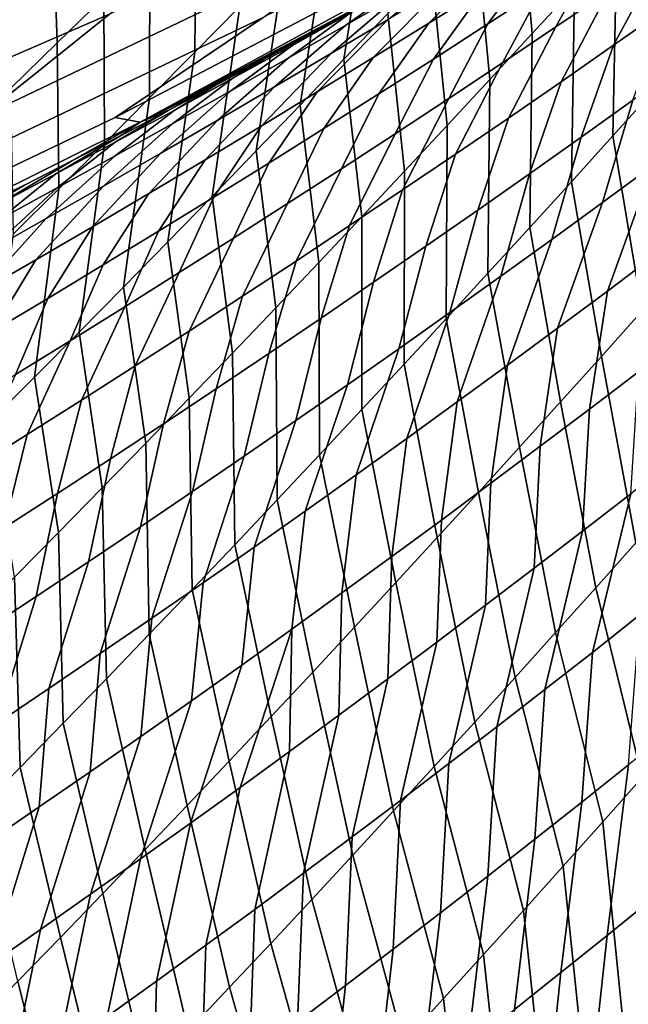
# Model space of a CAD drawing. Header units: metres. Extents: x -240 to 45, y -77 to 27.
# Tile 1010 of 1056: x 32.23 to 33.27, y -21.04 to -19.37. Entities that reach past the tile are written whole.
import ezdxf

# ---------------------------------------------------------------- set-up
doc = ezdxf.new("R2010")
doc.units = ezdxf.units.M
doc.layers.add('solid_102011X2', color=7, linetype='CONTINUOUS')

msp = doc.modelspace()

# ---------------------------------------------------------------- linework, layer by layer
at = {"layer": 'solid_102011X2'}
for points in [[(32.384735, -18.960226, 160.886093), (31.684494, -19.233673, 160.921524), (31.525553, -19.412945, 156.593307), (32.232521, -19.136953, 156.554657)], [(32.766026, -19.009398, 152.181229), (32.062977, -19.314329, 152.222656), (31.875511, -19.492037, 147.890274), (32.585293, -19.184305, 147.845367)], [(33.35231, -18.995367, 134.727737), (32.64753, -19.364855, 134.781876), (32.395672, -19.534973, 130.4422), (33.106869, -19.162237, 130.384277)], [(33.090706, -19.022245, 143.461517), (32.386066, -19.35923, 143.509232), (32.167728, -19.533867, 139.173065), (32.878998, -19.193846, 139.121689)], [(32.859241, -19.357885, 83.590813), (32.784832, -19.436085, 83.546844), (32.836243, -19.111109, 83.17057), (32.91209, -19.032234, 83.213219)], [(33.177273, -19.313818, 84.184448), (33.105198, -19.392326, 84.137596), (33.081333, -19.121914, 83.724564), (33.154995, -19.042814, 83.769798)], [(32.607586, -19.346291, 83.044388), (32.530987, -19.424198, 83.002884), (32.533386, -19.174107, 82.592056), (32.611752, -19.095621, 82.632126)], [(32.784832, -19.436085, 83.546844), (32.710228, -19.514048, 83.503166), (32.760212, -19.189743, 83.128227), (32.836243, -19.111109, 83.17057)], [(32.376083, -19.33029, 82.512665), (32.297138, -19.407976, 82.47332), (32.289684, -19.190802, 82.051506), (32.370384, -19.112789, 82.089355)], [(33.105198, -19.392326, 84.137596), (33.032932, -19.470629, 84.091087), (33.007492, -19.200794, 83.679665), (33.081333, -19.121914, 83.724564)], [(32.395672, -19.534973, 130.4422), (32.438244, -19.542774, 126.075607), (33.139374, -19.161043, 126.015236), (33.106869, -19.162237, 130.384277)], [(33.139374, -19.161043, 126.015236), (32.438244, -19.542774, 126.075607), (32.891262, -19.303261, 124.302567), (32.972046, -19.257929, 124.233093)], [(33.313042, -19.487822, 84.660172), (33.242531, -19.566166, 84.611046), (33.249168, -19.235109, 84.231644), (33.320885, -19.15621, 84.279205)], [(32.530987, -19.424198, 83.002884), (32.454193, -19.501858, 82.961632), (32.45483, -19.252331, 82.552238), (32.533386, -19.174107, 82.592056)], [(32.585293, -19.184305, 147.845367), (31.875511, -19.492037, 147.890274), (31.669538, -19.669765, 143.557739), (32.386066, -19.35923, 143.509232)], [(32.878998, -19.193846, 139.121689), (32.167728, -19.533867, 139.173065), (31.92967, -19.707907, 134.837006), (32.64753, -19.364855, 134.781876)], [(32.297138, -19.407976, 82.47332), (32.217991, -19.485382, 82.434196), (32.20879, -19.268526, 82.013863), (32.289684, -19.190802, 82.051506)], [(32.710228, -19.514048, 83.503166), (32.635422, -19.591774, 83.45977), (32.683994, -19.268137, 83.086166), (32.760212, -19.189743, 83.128227)], [(33.051804, -19.251978, 123.245583), (32.929466, -19.374405, 122.879135), (33.024094, -19.315191, 122.833412), (33.147461, -19.193207, 123.200577)], [(33.118481, -19.255568, 122.787498), (33.029766, -19.375814, 122.4086), (33.122307, -19.315598, 122.361908), (33.212627, -19.195538, 122.741402)], [(33.214596, -19.25499, 122.315033), (33.145184, -19.381119, 121.930222), (33.235714, -19.319851, 121.882416), (33.306637, -19.193989, 122.267975)], [(33.032932, -19.470629, 84.091087), (32.96048, -19.548719, 84.044899), (32.93346, -19.279453, 83.635078), (33.007492, -19.200794, 83.679665)], [(33.325985, -19.258205, 121.834419), (33.243649, -19.41205, 121.461182), (33.332764, -19.349522, 121.411926), (33.415997, -19.196184, 121.78624)], [(32.895149, -19.301962, 124.171112), (32.787949, -19.378094, 123.792046), (32.885521, -19.32151, 123.748428), (32.994446, -19.245644, 124.127838)], [(33.242531, -19.566166, 84.611046), (33.171837, -19.644325, 84.562279), (33.177273, -19.313818, 84.184448), (33.249168, -19.235109, 84.231644)], [(32.454193, -19.501858, 82.961632), (32.377197, -19.57926, 82.920624), (32.376083, -19.33029, 82.512665), (32.45483, -19.252331, 82.552238)], [(32.955914, -19.310335, 123.290405), (32.834602, -19.433207, 122.924667), (32.929466, -19.374405, 122.879135), (33.051804, -19.251978, 123.245583)], [(33.024094, -19.315191, 122.833412), (32.936985, -19.435631, 122.455093), (33.029766, -19.375814, 122.4086), (33.118481, -19.255568, 122.787498)], [(33.122307, -19.315598, 122.361908), (33.054394, -19.442001, 121.977837), (33.145184, -19.381119, 121.930222), (33.214596, -19.25499, 122.315033)], [(33.235714, -19.319851, 121.882416), (33.154266, -19.474205, 121.510239), (33.243649, -19.41205, 121.461182), (33.325985, -19.258205, 121.834419)], [(32.635422, -19.591774, 83.45977), (32.560417, -19.669262, 83.416649), (32.607586, -19.346291, 83.044388), (32.683994, -19.268137, 83.086166)], [(32.885521, -19.32151, 123.748428), (32.763454, -19.4258, 123.379509), (32.859798, -19.368277, 123.335052), (32.982876, -19.264507, 123.704628)], [(32.96048, -19.548719, 84.044899), (32.887829, -19.626589, 83.999023), (32.859241, -19.357885, 83.590813), (32.93346, -19.279453, 83.635078)], [(32.438244, -19.542774, 126.075607), (32.810356, -19.348162, 124.371536), (32.891262, -19.303261, 124.302567)], [(32.795639, -19.357855, 124.214211), (32.690163, -19.434256, 123.83548), (32.787949, -19.378094, 123.792046), (32.895149, -19.301962, 124.171112)], [(32.695915, -19.413317, 124.257126), (32.795639, -19.357855, 124.214211), (32.891262, -19.303261, 124.302567), (32.810356, -19.348162, 124.371536)], [(32.859798, -19.368277, 123.335052), (32.73951, -19.491592, 122.970009), (32.834602, -19.433207, 122.924667), (32.955914, -19.310335, 123.290405)], [(32.787949, -19.378094, 123.792046), (32.666889, -19.482903, 123.423775), (32.763454, -19.4258, 123.379509), (32.885521, -19.32151, 123.748428)], [(32.929466, -19.374405, 122.879135), (32.84396, -19.495045, 122.501396), (32.936985, -19.435631, 122.455093), (33.024094, -19.315191, 122.833412)], [(33.029766, -19.375814, 122.4086), (32.963356, -19.502499, 122.025261), (33.054394, -19.442001, 121.977837), (33.122307, -19.315598, 122.361908)], [(33.145184, -19.381119, 121.930222), (33.064617, -19.535986, 121.559097), (33.154266, -19.474205, 121.510239), (33.235714, -19.319851, 121.882416)], [(33.171837, -19.644325, 84.562279), (33.100948, -19.72229, 84.513855), (33.105198, -19.392326, 84.137596), (33.177273, -19.313818, 84.184448)], [(32.377197, -19.57926, 82.920624), (32.299995, -19.656399, 82.879852), (32.297138, -19.407976, 82.47332), (32.376083, -19.33029, 82.512665)], [(32.560417, -19.669262, 83.416649), (32.48521, -19.74651, 83.373779), (32.530987, -19.424198, 83.002884), (32.607586, -19.346291, 83.044388)], [(32.386066, -19.35923, 143.509232), (31.669538, -19.669765, 143.557739), (31.444464, -19.847202, 139.225296), (32.167728, -19.533867, 139.173065)], [(32.438244, -19.542774, 126.075607), (32.729343, -19.39263, 124.440002), (32.810356, -19.348162, 124.371536)], [(32.695915, -19.413317, 124.257126), (32.592159, -19.48999, 123.878723), (32.690163, -19.434256, 123.83548), (32.795639, -19.357855, 124.214211)], [(32.695915, -19.413317, 124.257126), (32.810356, -19.348162, 124.371536), (32.729343, -19.39263, 124.440002)], [(32.887829, -19.626589, 83.999023), (32.81498, -19.704235, 83.953453), (32.784832, -19.436085, 83.546844), (32.859241, -19.357885, 83.590813)], [(33.243649, -19.41205, 121.461182), (33.188587, -19.568316, 121.081696), (33.276237, -19.505627, 121.03157), (33.332764, -19.349522, 121.411926)], [(32.64753, -19.364855, 134.781876), (31.92967, -19.707907, 134.837006), (31.671278, -19.881041, 130.50119), (32.395672, -19.534973, 130.4422)], [(32.690163, -19.434256, 123.83548), (32.570099, -19.539581, 123.467842), (32.666889, -19.482903, 123.423775), (32.787949, -19.378094, 123.792046)], [(32.763454, -19.4258, 123.379509), (32.644184, -19.549559, 123.015152), (32.73951, -19.491592, 122.970009), (32.859798, -19.368277, 123.335052)], [(32.834602, -19.433207, 122.924667), (32.750694, -19.554054, 122.547493), (32.84396, -19.495045, 122.501396), (32.929466, -19.374405, 122.879135)], [(32.936985, -19.435631, 122.455093), (32.872063, -19.562605, 122.072479), (32.963356, -19.502499, 122.025261), (33.029766, -19.375814, 122.4086)], [(32.438244, -19.542774, 126.075607), (32.648232, -19.436661, 124.50795), (32.729343, -19.39263, 124.440002)], [(32.695915, -19.413317, 124.257126), (32.729343, -19.39263, 124.440002), (32.648232, -19.436661, 124.50795), (32.595982, -19.468346, 124.299866)], [(33.054394, -19.442001, 121.977837), (32.974705, -19.597383, 121.607758), (33.064617, -19.535986, 121.559097), (33.145184, -19.381119, 121.930222)], [(33.100948, -19.72229, 84.513855), (33.029869, -19.800055, 84.465767), (33.032932, -19.470629, 84.091087), (33.105198, -19.392326, 84.137596)], [(32.299995, -19.656399, 82.879852), (32.222576, -19.733269, 82.839302), (32.217991, -19.485382, 82.434196), (32.297138, -19.407976, 82.47332)], [(32.595982, -19.468346, 124.299866), (32.493942, -19.545298, 123.921783), (32.592159, -19.48999, 123.878723), (32.695915, -19.413317, 124.257126)], [(33.154266, -19.474205, 121.510239), (33.100662, -19.630642, 121.131615), (33.188587, -19.568316, 121.081696), (33.243649, -19.41205, 121.461182)], [(32.48521, -19.74651, 83.373779), (32.409794, -19.823511, 83.331169), (32.454193, -19.501858, 82.961632), (32.530987, -19.424198, 83.002884)], [(32.666889, -19.482903, 123.423775), (32.548626, -19.607103, 123.060097), (32.644184, -19.549559, 123.015152), (32.763454, -19.4258, 123.379509)], [(32.438244, -19.542774, 126.075607), (32.567032, -19.480251, 124.575394), (32.648232, -19.436661, 124.50795)], [(32.592159, -19.48999, 123.878723), (32.473091, -19.595833, 123.511719), (32.570099, -19.539581, 123.467842), (32.690163, -19.434256, 123.83548)], [(32.595982, -19.468346, 124.299866), (32.648232, -19.436661, 124.50795), (32.567032, -19.480251, 124.575394), (32.495838, -19.522938, 124.342415)], [(32.73951, -19.491592, 122.970009), (32.657192, -19.612654, 122.593391), (32.750694, -19.554054, 122.547493), (32.834602, -19.433207, 122.924667)], [(32.81498, -19.704235, 83.953453), (32.741932, -19.781652, 83.908173), (32.710228, -19.514048, 83.503166), (32.784832, -19.436085, 83.546844)], [(32.84396, -19.495045, 122.501396), (32.780525, -19.622316, 122.119492), (32.872063, -19.562605, 122.072479), (32.936985, -19.435631, 122.455093)], [(32.963356, -19.502499, 122.025261), (32.884525, -19.6584, 121.656204), (32.974705, -19.597383, 121.607758), (33.054394, -19.442001, 121.977837)], [(33.276237, -19.505627, 121.03157), (33.224606, -19.679644, 120.657913), (33.310524, -19.616531, 120.606697), (33.363609, -19.442577, 120.981247)], [(32.495838, -19.522938, 124.342415), (32.567032, -19.480251, 124.575394), (32.485764, -19.523399, 124.642311), (32.395489, -19.577091, 124.384773)], [(32.495838, -19.522938, 124.342415), (32.395515, -19.600172, 123.964645), (32.493942, -19.545298, 123.921783), (32.595982, -19.468346, 124.299866)], [(32.438244, -19.542774, 126.075607), (32.485764, -19.523399, 124.642311), (32.567032, -19.480251, 124.575394)], [(33.029869, -19.800055, 84.465767), (32.958588, -19.877613, 84.417999), (32.96048, -19.548719, 84.044899), (33.032932, -19.470629, 84.091087)], [(33.064617, -19.535986, 121.559097), (33.012463, -19.692598, 121.181328), (33.100662, -19.630642, 121.131615), (33.154266, -19.474205, 121.510239)], [(32.493942, -19.545298, 123.921783), (32.37587, -19.651651, 123.555389), (32.473091, -19.595833, 123.511719), (32.592159, -19.48999, 123.878723)], [(32.570099, -19.539581, 123.467842), (32.452847, -19.664225, 123.104828), (32.548626, -19.607103, 123.060097), (32.666889, -19.482903, 123.423775)], [(32.644184, -19.549559, 123.015152), (32.563457, -19.670839, 122.639084), (32.657192, -19.612654, 122.593391), (32.73951, -19.491592, 122.970009)], [(32.750694, -19.554054, 122.547493), (32.68874, -19.681629, 122.166306), (32.780525, -19.622316, 122.119492), (32.84396, -19.495045, 122.501396)], [(33.36116, -19.78652, 85.060135), (33.292061, -19.864161, 85.009323), (33.242531, -19.566166, 84.611046), (33.313042, -19.487822, 84.660172)], [(32.409794, -19.823511, 83.331169), (32.33416, -19.900259, 83.288795), (32.377197, -19.57926, 82.920624), (32.454193, -19.501858, 82.961632)], [(32.741932, -19.781652, 83.908173), (32.668674, -19.858839, 83.863174), (32.635422, -19.591774, 83.45977), (32.710228, -19.514048, 83.503166)], [(32.872063, -19.562605, 122.072479), (32.79409, -19.719027, 121.704437), (32.884525, -19.6584, 121.656204), (32.963356, -19.502499, 122.025261)], [(33.188587, -19.568316, 121.081696), (33.138401, -19.742405, 120.708923), (33.224606, -19.679644, 120.657913), (33.276237, -19.505627, 121.03157)], [(32.395489, -19.577091, 124.384773), (32.485764, -19.523399, 124.642311), (32.40443, -19.566097, 124.70871), (32.294933, -19.6308, 124.426941)], [(32.395489, -19.577091, 124.384773), (32.296883, -19.65461, 124.007301), (32.395515, -19.600172, 123.964645), (32.495838, -19.522938, 124.342415)], [(32.438244, -19.542774, 126.075607), (32.40443, -19.566097, 124.70871), (32.485764, -19.523399, 124.642311)], [(31.671278, -19.881041, 130.50119), (31.723761, -19.898596, 126.137138), (32.438244, -19.542774, 126.075607), (32.395672, -19.534973, 130.4422)], [(32.438244, -19.542774, 126.075607), (31.723761, -19.898596, 126.137138), (32.241623, -19.650137, 124.839912), (32.323044, -19.608345, 124.774574)], [(32.395515, -19.600172, 123.964645), (32.278431, -19.707039, 123.598854), (32.37587, -19.651651, 123.555389), (32.493942, -19.545298, 123.921783)], [(32.438244, -19.542774, 126.075607), (32.323044, -19.608345, 124.774574), (32.40443, -19.566097, 124.70871)], [(32.473091, -19.595833, 123.511719), (32.356838, -19.720917, 123.149353), (32.452847, -19.664225, 123.104828), (32.570099, -19.539581, 123.467842)], [(32.974705, -19.597383, 121.607758), (32.923992, -19.754185, 121.230827), (33.012463, -19.692598, 121.181328), (33.064617, -19.535986, 121.559097)], [(32.548626, -19.607103, 123.060097), (32.469486, -19.728611, 122.68457), (32.563457, -19.670839, 122.639084), (32.644184, -19.549559, 123.015152)], [(32.657192, -19.612654, 122.593391), (32.59671, -19.740538, 122.212898), (32.68874, -19.681629, 122.166306), (32.750694, -19.554054, 122.547493)], [(32.780525, -19.622316, 122.119492), (32.703396, -19.779261, 121.752464), (32.79409, -19.719027, 121.704437), (32.872063, -19.562605, 122.072479)], [(32.958588, -19.877613, 84.417999), (32.887104, -19.954956, 84.370537), (32.887829, -19.626589, 83.999023), (32.96048, -19.548719, 84.044899)], [(33.310524, -19.616531, 120.606697), (33.233292, -19.830276, 120.257881), (33.317989, -19.766668, 120.205368), (33.396152, -19.553074, 120.555275)], [(32.294933, -19.6308, 124.426941), (32.40443, -19.566097, 124.70871), (32.323044, -19.608345, 124.774574), (32.194176, -19.684065, 124.46891)], [(32.294933, -19.6308, 124.426941), (32.19804, -19.708611, 124.049767), (32.296883, -19.65461, 124.007301), (32.395489, -19.577091, 124.384773)], [(32.33416, -19.900259, 83.288795), (32.258305, -19.976748, 83.246651), (32.299995, -19.656399, 82.879852), (32.377197, -19.57926, 82.920624)], [(33.100662, -19.630642, 121.131615), (33.05191, -19.804811, 120.759727), (33.138401, -19.742405, 120.708923), (33.188587, -19.568316, 121.081696)], [(33.292061, -19.864161, 85.009323), (33.222767, -19.941628, 84.95887), (33.171837, -19.644325, 84.562279), (33.242531, -19.566166, 84.611046)], [(32.37587, -19.651651, 123.555389), (32.260612, -19.77718, 123.193657), (32.356838, -19.720917, 123.149353), (32.473091, -19.595833, 123.511719)], [(32.668674, -19.858839, 83.863174), (32.595207, -19.935791, 83.818451), (32.560417, -19.669262, 83.416649), (32.635422, -19.591774, 83.45977)], [(32.884525, -19.6584, 121.656204), (32.835251, -19.815397, 121.280113), (32.923992, -19.754185, 121.230827), (32.974705, -19.597383, 121.607758)], [(32.194176, -19.684065, 124.46891), (32.323044, -19.608345, 124.774574), (32.241623, -19.650137, 124.839912), (32.09322, -19.736877, 124.510674)], [(32.296883, -19.65461, 124.007301), (32.180779, -19.761988, 123.642105), (32.278431, -19.707039, 123.598854), (32.395515, -19.600172, 123.964645)], [(32.452847, -19.664225, 123.104828), (32.375286, -19.785963, 122.729836), (32.469486, -19.728611, 122.68457), (32.548626, -19.607103, 123.060097)], [(32.563457, -19.670839, 122.639084), (32.504444, -19.799042, 122.259285), (32.59671, -19.740538, 122.212898), (32.657192, -19.612654, 122.593391)], [(32.194176, -19.684065, 124.46891), (32.098999, -19.762167, 124.092018), (32.19804, -19.708611, 124.049767), (32.294933, -19.6308, 124.426941)], [(32.68874, -19.681629, 122.166306), (32.61245, -19.839098, 121.80027), (32.703396, -19.779261, 121.752464), (32.780525, -19.622316, 122.119492)], [(32.887104, -19.954956, 84.370537), (32.815414, -20.03208, 84.323372), (32.81498, -19.704235, 83.953453), (32.887829, -19.626589, 83.999023)], [(33.012463, -19.692598, 121.181328), (32.965145, -19.866861, 120.810318), (33.05191, -19.804811, 120.759727), (33.100662, -19.630642, 121.131615)], [(33.224606, -19.679644, 120.657913), (33.148293, -19.893541, 120.310181), (33.233292, -19.830276, 120.257881), (33.310524, -19.616531, 120.606697)], [(33.222767, -19.941628, 84.95887), (33.153282, -20.018915, 84.908768), (33.100948, -19.72229, 84.513855), (33.171837, -19.644325, 84.562279)], [(31.723761, -19.898596, 126.137138), (32.168491, -19.687275, 124.898125), (32.241623, -19.650137, 124.839912)], [(31.992067, -19.789236, 124.552238), (32.09322, -19.736877, 124.510674), (32.241623, -19.650137, 124.839912), (32.168491, -19.687275, 124.898125)], [(32.19804, -19.708611, 124.049767), (32.082916, -19.816498, 123.685143), (32.180779, -19.761988, 123.642105), (32.296883, -19.65461, 124.007301)], [(32.278431, -19.707039, 123.598854), (32.164162, -19.833008, 123.237755), (32.260612, -19.77718, 123.193657), (32.37587, -19.651651, 123.555389)], [(32.258305, -19.976748, 83.246651), (32.18222, -20.052973, 83.204727), (32.222576, -19.733269, 82.839302), (32.299995, -19.656399, 82.879852)], [(32.356838, -19.720917, 123.149353), (32.280857, -19.842894, 122.774887), (32.375286, -19.785963, 122.729836), (32.452847, -19.664225, 123.104828)], [(32.79409, -19.719027, 121.704437), (32.746243, -19.876228, 121.329185), (32.835251, -19.815397, 121.280113), (32.884525, -19.6584, 121.656204)], [(32.469486, -19.728611, 122.68457), (32.411934, -19.857136, 122.305458), (32.504444, -19.799042, 122.259285), (32.563457, -19.670839, 122.639084)], [(32.595207, -19.935791, 83.818451), (32.52153, -20.012508, 83.773987), (32.48521, -19.74651, 83.373779), (32.560417, -19.669262, 83.416649)], [(32.59671, -19.740538, 122.212898), (32.521252, -19.898537, 121.847855), (32.61245, -19.839098, 121.80027), (32.68874, -19.681629, 122.166306)], [(33.138401, -19.742405, 120.708923), (33.063004, -19.956463, 120.362267), (33.148293, -19.893541, 120.310181), (33.224606, -19.679644, 120.657913)], [(32.923992, -19.754185, 121.230827), (32.878098, -19.928549, 120.860687), (32.965145, -19.866861, 120.810318), (33.012463, -19.692598, 121.181328)], [(32.180779, -19.761988, 123.642105), (32.067497, -19.888397, 123.281624), (32.164162, -19.833008, 123.237755), (32.278431, -19.707039, 123.598854)], [(32.815414, -20.03208, 84.323372), (32.743507, -20.108978, 84.276505), (32.741932, -19.781652, 83.908173), (32.81498, -19.704235, 83.953453)], [(32.260612, -19.77718, 123.193657), (32.186199, -19.899401, 122.819717), (32.280857, -19.842894, 122.774887), (32.356838, -19.720917, 123.149353)], [(32.375286, -19.785963, 122.729836), (32.319191, -19.91482, 122.351402), (32.411934, -19.857136, 122.305458), (32.469486, -19.728611, 122.68457)], [(32.703396, -19.779261, 121.752464), (32.656975, -19.936678, 121.378036), (32.746243, -19.876228, 121.329185), (32.79409, -19.719027, 121.704437)], [(33.153282, -20.018915, 84.908768), (33.083599, -20.096012, 84.858994), (33.029869, -19.800055, 84.465767), (33.100948, -19.72229, 84.513855)], [(32.52153, -20.012508, 83.773987), (32.447632, -20.088987, 83.729774), (32.409794, -19.823511, 83.331169), (32.48521, -19.74651, 83.373779)], [(32.504444, -19.799042, 122.259285), (32.429802, -19.957571, 121.89521), (32.521252, -19.898537, 121.847855), (32.59671, -19.740538, 122.212898)], [(33.05191, -19.804811, 120.759727), (32.977421, -20.019035, 120.414131), (33.063004, -19.956463, 120.362267), (33.138401, -19.742405, 120.708923)], [(32.835251, -19.815397, 121.280113), (32.790775, -19.989872, 120.910835), (32.878098, -19.928549, 120.860687), (32.923992, -19.754185, 121.230827)], [(32.164162, -19.833008, 123.237755), (32.091324, -19.955481, 122.864326), (32.186199, -19.899401, 122.819717), (32.260612, -19.77718, 123.193657)], [(32.61245, -19.839098, 121.80027), (32.56744, -19.99674, 121.426659), (32.656975, -19.936678, 121.378036), (32.703396, -19.779261, 121.752464)], [(32.743507, -20.108978, 84.276505), (32.671387, -20.185652, 84.229912), (32.668674, -19.858839, 83.863174), (32.741932, -19.781652, 83.908173)], [(33.233292, -19.830276, 120.257881), (33.202526, -20.031109, 119.892601), (33.285843, -19.967531, 119.839081), (33.317989, -19.766668, 120.205368)], [(32.280857, -19.842894, 122.774887), (32.226215, -19.972088, 122.397125), (32.319191, -19.91482, 122.351402), (32.375286, -19.785963, 122.729836)], [(32.411934, -19.857136, 122.305458), (32.338104, -20.016197, 121.942345), (32.429802, -19.957571, 121.89521), (32.504444, -19.799042, 122.259285)], [(32.746243, -19.876228, 121.329185), (32.703178, -20.050825, 120.960754), (32.790775, -19.989872, 120.910835), (32.835251, -19.815397, 121.280113)], [(32.965145, -19.866861, 120.810318), (32.891548, -20.081255, 120.465775), (32.977421, -20.019035, 120.414131), (33.05191, -19.804811, 120.759727)], [(33.083599, -20.096012, 84.858994), (33.013714, -20.172913, 84.809547), (32.958588, -19.877613, 84.417999), (33.029869, -19.800055, 84.465767)], [(32.447632, -20.088987, 83.729774), (32.373512, -20.165224, 83.685806), (32.33416, -19.900259, 83.288795), (32.409794, -19.823511, 83.331169)], [(33.148293, -19.893541, 120.310181), (33.1189, -20.094358, 119.9459), (33.202526, -20.031109, 119.892601), (33.233292, -19.830276, 120.257881)], [(32.186199, -19.899401, 122.819717), (32.133007, -20.028936, 122.442619), (32.226215, -19.972088, 122.397125), (32.280857, -19.842894, 122.774887)], [(32.521252, -19.898537, 121.847855), (32.47765, -20.056412, 121.475052), (32.56744, -19.99674, 121.426659), (32.61245, -19.839098, 121.80027)], [(32.319191, -19.91482, 122.351402), (32.246166, -20.074413, 121.989243), (32.338104, -20.016197, 121.942345), (32.411934, -19.857136, 122.305458)], [(32.671387, -20.185652, 84.229912), (32.599045, -20.262093, 84.183586), (32.595207, -19.935791, 83.818451), (32.668674, -19.858839, 83.863174)], [(33.349358, -20.181969, 85.393181), (33.281406, -20.258633, 85.341087), (33.222767, -19.941628, 84.95887), (33.292061, -19.864161, 85.009323)], [(32.656975, -19.936678, 121.378036), (32.615311, -20.111404, 121.010452), (32.703178, -20.050825, 120.960754), (32.746243, -19.876228, 121.329185)], [(32.878098, -19.928549, 120.860687), (32.805389, -20.14312, 120.517189), (32.891548, -20.081255, 120.465775), (32.965145, -19.866861, 120.810318)], [(33.013714, -20.172913, 84.809547), (32.943615, -20.249611, 84.760406), (32.887104, -19.954956, 84.370537), (32.958588, -19.877613, 84.417999)], [(32.429802, -19.957571, 121.89521), (32.387604, -20.115688, 121.523216), (32.47765, -20.056412, 121.475052), (32.521252, -19.898537, 121.847855)], [(33.063004, -19.956463, 120.362267), (33.034973, -20.157274, 119.998978), (33.1189, -20.094358, 119.9459), (33.148293, -19.893541, 120.310181)], [(32.226215, -19.972088, 122.397125), (32.153984, -20.132217, 122.035912), (32.246166, -20.074413, 121.989243), (32.319191, -19.91482, 122.351402)], [(32.373512, -20.165224, 83.685806), (32.29916, -20.241213, 83.642075), (32.258305, -19.976748, 83.246651), (32.33416, -19.900259, 83.288795)], [(32.790775, -19.989872, 120.910835), (32.718945, -20.204626, 120.568375), (32.805389, -20.14312, 120.517189), (32.878098, -19.928549, 120.860687)], [(32.599045, -20.262093, 84.183586), (32.526474, -20.338303, 84.13752), (32.52153, -20.012508, 83.773987), (32.595207, -19.935791, 83.818451)], [(32.56744, -19.99674, 121.426659), (32.527176, -20.171608, 121.059914), (32.615311, -20.111404, 121.010452), (32.656975, -19.936678, 121.378036)], [(33.281406, -20.258633, 85.341087), (33.213257, -20.335129, 85.289337), (33.153282, -20.018915, 84.908768), (33.222767, -19.941628, 84.95887)], [(32.338104, -20.016197, 121.942345), (32.297302, -20.174564, 121.571144), (32.387604, -20.115688, 121.523216), (32.429802, -19.957571, 121.89521)], [(32.943615, -20.249611, 84.760406), (32.873302, -20.326099, 84.711571), (32.815414, -20.03208, 84.323372), (32.887104, -19.954956, 84.370537)], [(32.977421, -20.019035, 120.414131), (32.950748, -20.219854, 120.051826), (33.034973, -20.157274, 119.998978), (33.063004, -19.956463, 120.362267)], [(32.29916, -20.241213, 83.642075), (32.224571, -20.316946, 83.598564), (32.18222, -20.052973, 83.204727), (32.258305, -19.976748, 83.246651)], [(33.202526, -20.031109, 119.892601), (33.190731, -20.238749, 119.527451), (33.272739, -20.175169, 119.472824), (33.285843, -19.967531, 119.839081)], [(32.47765, -20.056412, 121.475052), (32.43877, -20.23143, 121.109146), (32.527176, -20.171608, 121.059914), (32.56744, -19.99674, 121.426659)], [(32.703178, -20.050825, 120.960754), (32.632214, -20.265768, 120.619324), (32.718945, -20.204626, 120.568375), (32.790775, -19.989872, 120.910835)], [(32.246166, -20.074413, 121.989243), (32.206749, -20.23304, 121.618835), (32.297302, -20.174564, 121.571144), (32.338104, -20.016197, 121.942345)], [(32.526474, -20.338303, 84.13752), (32.453671, -20.414278, 84.091705), (32.447632, -20.088987, 83.729774), (32.52153, -20.012508, 83.773987)], [(32.873302, -20.326099, 84.711571), (32.802773, -20.402374, 84.663017), (32.743507, -20.108978, 84.276505), (32.815414, -20.03208, 84.323372)], [(32.891548, -20.081255, 120.465775), (32.866222, -20.282093, 120.104446), (32.950748, -20.219854, 120.051826), (32.977421, -20.019035, 120.414131)], [(33.213257, -20.335129, 85.289337), (33.144901, -20.411449, 85.237915), (33.083599, -20.096012, 84.858994), (33.153282, -20.018915, 84.908768)], [(33.1189, -20.094358, 119.9459), (33.10841, -20.302011, 119.581856), (33.190731, -20.238749, 119.527451), (33.202526, -20.031109, 119.892601)], [(32.387604, -20.115688, 121.523216), (32.350105, -20.290867, 121.158134), (32.43877, -20.23143, 121.109146), (32.47765, -20.056412, 121.475052)], [(32.615311, -20.111404, 121.010452), (32.545208, -20.326544, 120.670029), (32.632214, -20.265768, 120.619324), (32.703178, -20.050825, 120.960754)], [(32.153984, -20.132217, 122.035912), (32.115948, -20.291109, 121.666283), (32.206749, -20.23304, 121.618835), (32.246166, -20.074413, 121.989243)], [(32.805389, -20.14312, 120.517189), (32.781403, -20.343988, 120.156837), (32.866222, -20.282093, 120.104446), (32.891548, -20.081255, 120.465775)], [(32.453671, -20.414278, 84.091705), (32.38063, -20.490015, 84.046135), (32.373512, -20.165224, 83.685806), (32.447632, -20.088987, 83.729774)], [(33.144901, -20.411449, 85.237915), (33.076336, -20.487585, 85.186813), (33.013714, -20.172913, 84.809547), (33.083599, -20.096012, 84.858994)], [(33.034973, -20.157274, 119.998978), (33.02578, -20.364954, 119.636024), (33.10841, -20.302011, 119.581856), (33.1189, -20.094358, 119.9459)], [(32.297302, -20.174564, 121.571144), (32.261181, -20.349916, 121.206886), (32.350105, -20.290867, 121.158134), (32.387604, -20.115688, 121.523216)], [(32.527176, -20.171608, 121.059914), (32.457924, -20.386948, 120.720497), (32.545208, -20.326544, 120.670029), (32.615311, -20.111404, 121.010452)], [(32.802773, -20.402374, 84.663017), (32.732018, -20.478428, 84.614746), (32.671387, -20.185652, 84.229912), (32.743507, -20.108978, 84.276505)], [(33.272739, -20.175169, 119.472824), (33.207603, -20.445042, 119.155869), (33.288391, -20.381346, 119.099953), (33.354435, -20.111275, 119.417976)], [(32.718945, -20.204626, 120.568375), (32.696293, -20.405535, 120.208984), (32.781403, -20.343988, 120.156837), (32.805389, -20.14312, 120.517189)], [(32.38063, -20.490015, 84.046135), (32.30735, -20.565508, 84.000793), (32.29916, -20.241213, 83.642075), (32.373512, -20.165224, 83.685806)], [(32.950748, -20.219854, 120.051826), (32.942837, -20.42757, 119.689972), (33.02578, -20.364954, 119.636024), (33.034973, -20.157274, 119.998978)], [(32.206749, -20.23304, 121.618835), (32.171993, -20.408571, 121.255386), (32.261181, -20.349916, 121.206886), (32.297302, -20.174564, 121.571144)], [(32.43877, -20.23143, 121.109146), (32.370365, -20.446978, 120.770721), (32.457924, -20.386948, 120.720497), (32.527176, -20.171608, 121.059914)], [(33.076336, -20.487585, 85.186813), (33.007553, -20.563528, 85.136032), (32.943615, -20.249611, 84.760406), (33.013714, -20.172913, 84.809547)], [(33.190731, -20.238749, 119.527451), (33.126488, -20.508434, 119.211563), (33.207603, -20.445042, 119.155869), (33.272739, -20.175169, 119.472824)], [(32.732018, -20.478428, 84.614746), (32.66103, -20.55426, 84.56675), (32.599045, -20.262093, 84.183586), (32.671387, -20.185652, 84.229912)], [(32.632214, -20.265768, 120.619324), (32.610889, -20.46673, 120.260895), (32.696293, -20.405535, 120.208984), (32.718945, -20.204626, 120.568375)], [(32.350105, -20.290867, 121.158134), (32.282532, -20.506628, 120.820702), (32.370365, -20.446978, 120.770721), (32.43877, -20.23143, 121.109146)], [(32.866222, -20.282093, 120.104446), (32.859589, -20.489859, 119.743675), (32.942837, -20.42757, 119.689972), (32.950748, -20.219854, 120.051826)], [(32.30735, -20.565508, 84.000793), (32.233818, -20.640751, 83.955673), (32.224571, -20.316946, 83.598564), (32.29916, -20.241213, 83.642075)], [(33.007553, -20.563528, 85.136032), (32.938553, -20.639273, 85.085541), (32.873302, -20.326099, 84.711571), (32.943615, -20.249611, 84.760406)], [(33.10841, -20.302011, 119.581856), (33.045055, -20.571516, 119.267014), (33.126488, -20.508434, 119.211563), (33.190731, -20.238749, 119.527451)], [(32.545208, -20.326544, 120.670029), (32.5252, -20.527569, 120.312561), (32.610889, -20.46673, 120.260895), (32.632214, -20.265768, 120.619324)], [(32.66103, -20.55426, 84.56675), (32.589809, -20.629864, 84.519012), (32.526474, -20.338303, 84.13752), (32.599045, -20.262093, 84.183586)], [(33.359051, -20.582266, 85.716499), (33.29213, -20.657967, 85.66304), (33.213257, -20.335129, 85.289337), (33.281406, -20.258633, 85.341087)], [(32.781403, -20.343988, 120.156837), (32.776039, -20.551815, 119.79715), (32.859589, -20.489859, 119.743675), (32.866222, -20.282093, 120.104446)], [(32.261181, -20.349916, 121.206886), (32.194427, -20.565893, 120.87043), (32.282532, -20.506628, 120.820702), (32.350105, -20.290867, 121.158134)], [(32.233818, -20.640751, 83.955673), (32.16003, -20.71574, 83.910767), (32.149742, -20.392418, 83.555267), (32.224571, -20.316946, 83.598564)], [(33.02578, -20.364954, 119.636024), (32.963299, -20.634287, 119.322235), (33.045055, -20.571516, 119.267014), (33.10841, -20.302011, 119.581856)], [(32.457924, -20.386948, 120.720497), (32.43922, -20.588049, 120.363983), (32.5252, -20.527569, 120.312561), (32.545208, -20.326544, 120.670029)], [(32.938553, -20.639273, 85.085541), (32.869324, -20.714813, 85.035339), (32.802773, -20.402374, 84.663017), (32.873302, -20.326099, 84.711571)], [(32.171993, -20.408571, 121.255386), (32.10606, -20.624771, 120.919899), (32.194427, -20.565893, 120.87043), (32.261181, -20.349916, 121.206886)], [(32.589809, -20.629864, 84.519012), (32.518345, -20.70524, 84.471527), (32.453671, -20.414278, 84.091705), (32.526474, -20.338303, 84.13752)], [(32.696293, -20.405535, 120.208984), (32.692184, -20.613436, 119.85038), (32.776039, -20.551815, 119.79715), (32.781403, -20.343988, 120.156837)], [(33.29213, -20.657967, 85.66304), (33.224998, -20.733505, 85.609909), (33.144901, -20.411449, 85.237915), (33.213257, -20.335129, 85.289337)], [(32.942837, -20.42757, 119.689972), (32.881229, -20.696743, 119.37722), (32.963299, -20.634287, 119.322235), (33.02578, -20.364954, 119.636024)], [(33.207603, -20.445042, 119.155869), (33.189503, -20.699711, 118.822624), (33.268967, -20.636387, 118.765739), (33.288391, -20.381346, 119.099953)], [(32.370365, -20.446978, 120.770721), (32.352962, -20.648165, 120.415154), (32.43922, -20.588049, 120.363983), (32.457924, -20.386948, 120.720497)], [(32.518345, -20.70524, 84.471527), (32.446636, -20.780386, 84.424286), (32.38063, -20.490015, 84.046135), (32.453671, -20.414278, 84.091705)], [(32.696293, -20.405535, 120.208984), (32.610889, -20.46673, 120.260895), (32.523579, -20.735655, 119.956093), (32.608028, -20.674717, 119.903358)], [(32.696293, -20.405535, 120.208984), (32.608028, -20.674717, 119.903358), (32.692184, -20.613436, 119.85038)], [(32.869324, -20.714813, 85.035339), (32.799862, -20.790144, 84.98542), (32.732018, -20.478428, 84.614746), (32.802773, -20.402374, 84.663017)], [(33.224998, -20.733505, 85.609909), (33.15765, -20.808874, 85.557098), (33.076336, -20.487585, 85.186813), (33.144901, -20.411449, 85.237915)], [(32.859589, -20.489859, 119.743675), (32.79884, -20.758879, 119.431953), (32.881229, -20.696743, 119.37722), (32.942837, -20.42757, 119.689972)], [(32.282532, -20.506628, 120.820702), (32.266422, -20.707914, 120.466064), (32.352962, -20.648165, 120.415154), (32.370365, -20.446978, 120.770721)], [(33.126488, -20.508434, 119.211563), (33.109707, -20.762743, 118.87928), (33.189503, -20.699711, 118.822624), (33.207603, -20.445042, 119.155869)], [(32.610889, -20.46673, 120.260895), (32.5252, -20.527569, 120.312561), (32.438831, -20.796244, 120.008568), (32.523579, -20.735655, 119.956093)], [(32.799862, -20.790144, 84.98542), (32.730164, -20.865261, 84.935768), (32.66103, -20.55426, 84.56675), (32.732018, -20.478428, 84.614746)], [(32.446636, -20.780386, 84.424286), (32.374676, -20.855297, 84.377274), (32.30735, -20.565508, 84.000793), (32.38063, -20.490015, 84.046135)], [(32.776039, -20.551815, 119.79715), (32.716141, -20.82069, 119.486443), (32.79884, -20.758879, 119.431953), (32.859589, -20.489859, 119.743675)], [(33.15765, -20.808874, 85.557098), (33.09008, -20.884062, 85.504601), (33.007553, -20.563528, 85.136032), (33.076336, -20.487585, 85.186813)], [(32.194427, -20.565893, 120.87043), (32.179604, -20.76729, 120.516724), (32.266422, -20.707914, 120.466064), (32.282532, -20.506628, 120.820702)], [(33.045055, -20.571516, 119.267014), (33.029583, -20.825481, 118.935699), (33.109707, -20.762743, 118.87928), (33.126488, -20.508434, 119.211563)], [(32.5252, -20.527569, 120.312561), (32.43922, -20.588049, 120.363983), (32.353794, -20.856483, 120.060799), (32.438831, -20.796244, 120.008568)], [(32.692184, -20.613436, 119.85038), (32.633129, -20.882175, 119.540688), (32.716141, -20.82069, 119.486443), (32.776039, -20.551815, 119.79715)], [(32.374676, -20.855297, 84.377274), (32.30246, -20.92997, 84.330498), (32.233818, -20.640751, 83.955673), (32.30735, -20.565508, 84.000793)], [(32.730164, -20.865261, 84.935768), (32.660217, -20.940157, 84.886383), (32.589809, -20.629864, 84.519012), (32.66103, -20.55426, 84.56675)], [(33.09008, -20.884062, 85.504601), (33.022278, -20.959066, 85.452393), (32.938553, -20.639273, 85.085541), (33.007553, -20.563528, 85.136032)], [(32.963299, -20.634287, 119.322235), (32.949135, -20.887922, 118.991875), (33.029583, -20.825481, 118.935699), (33.045055, -20.571516, 119.267014)], [(33.268967, -20.636387, 118.765739), (33.232563, -20.926525, 118.460808), (33.310886, -20.863167, 118.402512), (33.348099, -20.572777, 118.708618)], [(32.43922, -20.588049, 120.363983), (32.352962, -20.648165, 120.415154), (32.268463, -20.916367, 120.112762), (32.353794, -20.856483, 120.060799)], [(32.608028, -20.674717, 119.903358), (32.549812, -20.943331, 119.594673), (32.633129, -20.882175, 119.540688), (32.692184, -20.613436, 119.85038)], [(32.660217, -20.940157, 84.886383), (32.590023, -21.014833, 84.837242), (32.518345, -20.70524, 84.471527), (32.589809, -20.629864, 84.519012)], [(32.881229, -20.696743, 119.37722), (32.868359, -20.950062, 119.047813), (32.949135, -20.887922, 118.991875), (32.963299, -20.634287, 119.322235)], [(33.189503, -20.699711, 118.822624), (33.1539, -20.989607, 118.518867), (33.232563, -20.926525, 118.460808), (33.268967, -20.636387, 118.765739)], [(32.30246, -20.92997, 84.330498), (32.229977, -21.004396, 84.283936), (32.16003, -20.71574, 83.910767), (32.233818, -20.640751, 83.955673)], [(32.352962, -20.648165, 120.415154), (32.266422, -20.707914, 120.466064), (32.182846, -20.975889, 120.164467), (32.268463, -20.916367, 120.112762)], [(33.022278, -20.959066, 85.452393), (32.954247, -21.033876, 85.400482), (32.869324, -20.714813, 85.035339), (32.938553, -20.639273, 85.085541)], [(33.331257, -21.053263, 85.980934), (33.265003, -21.127926, 85.926277), (33.224998, -20.733505, 85.609909), (33.29213, -20.657967, 85.66304)], [(32.523579, -20.735655, 119.956093), (32.466187, -21.00415, 119.648399), (32.549812, -20.943331, 119.594673), (32.608028, -20.674717, 119.903358)], [(32.79884, -20.758879, 119.431953), (32.787262, -21.011894, 119.1035), (32.868359, -20.950062, 119.047813), (32.881229, -20.696743, 119.37722)], [(33.109707, -20.762743, 118.87928), (33.074894, -21.052408, 118.576683), (33.1539, -20.989607, 118.518867), (33.189503, -20.699711, 118.822624)], [(32.266422, -20.707914, 120.466064), (32.179604, -20.76729, 120.516724), (32.096943, -21.035049, 120.215904), (32.182846, -20.975889, 120.164467)], [(32.590023, -21.014833, 84.837242), (32.519577, -21.089283, 84.788353), (32.446636, -20.780386, 84.424286), (32.518345, -20.70524, 84.471527)], [(32.954247, -21.033876, 85.400482), (32.885971, -21.108488, 85.348846), (32.799862, -20.790144, 84.98542), (32.869324, -20.714813, 85.035339)], [(32.438831, -20.796244, 120.008568), (32.382256, -21.064632, 119.701866), (32.466187, -21.00415, 119.648399), (32.523579, -20.735655, 119.956093)], [(33.265003, -21.127926, 85.926277), (33.198521, -21.202427, 85.871925), (33.15765, -20.808874, 85.557098), (33.224998, -20.733505, 85.609909)], [(32.716141, -20.82069, 119.486443), (32.705845, -21.073418, 119.158936), (32.787262, -21.011894, 119.1035), (32.79884, -20.758879, 119.431953)], [(33.029583, -20.825481, 118.935699), (32.995552, -21.114927, 118.634262), (33.074894, -21.052408, 118.576683), (33.109707, -20.762743, 118.87928)], [(32.519577, -21.089283, 84.788353), (32.448868, -21.163507, 84.739693), (32.374676, -20.855297, 84.377274), (32.446636, -20.780386, 84.424286)], [(32.353794, -20.856483, 120.060799), (32.298027, -21.124769, 119.755066), (32.382256, -21.064632, 119.701866), (32.438831, -20.796244, 120.008568)], [(32.885971, -21.108488, 85.348846), (32.817451, -21.182894, 85.297478), (32.730164, -20.865261, 84.935768), (32.799862, -20.790144, 84.98542)], [(32.633129, -20.882175, 119.540688), (32.624111, -21.134628, 119.214111), (32.705845, -21.073418, 119.158936), (32.716141, -20.82069, 119.486443)], [(33.198521, -21.202427, 85.871925), (33.131805, -21.276758, 85.817879), (33.09008, -20.884062, 85.504601), (33.15765, -20.808874, 85.557098)], [(32.949135, -20.887922, 118.991875), (32.915871, -21.177158, 118.691589), (32.995552, -21.114927, 118.634262), (33.029583, -20.825481, 118.935699)], [(32.268463, -20.916367, 120.112762), (32.213497, -21.184561, 119.808006), (32.298027, -21.124769, 119.755066), (32.353794, -20.856483, 120.060799)], [(32.448868, -21.163507, 84.739693), (32.377892, -21.237501, 84.691261), (32.30246, -20.92997, 84.330498), (32.374676, -20.855297, 84.377274)], [(32.817451, -21.182894, 85.297478), (32.748676, -21.257092, 85.246376), (32.660217, -20.940157, 84.886383), (32.730164, -20.865261, 84.935768)], [(33.232563, -20.926525, 118.460808), (33.199257, -21.235476, 118.172501), (33.276791, -21.172503, 118.113083), (33.310886, -20.863167, 118.402512)], [(32.549812, -20.943331, 119.594673), (32.542057, -21.195522, 119.269035), (32.624111, -21.134628, 119.214111), (32.633129, -20.882175, 119.540688)], [(33.131805, -21.276758, 85.817879), (33.064842, -21.350908, 85.764122), (33.022278, -20.959066, 85.452393), (33.09008, -20.884062, 85.504601)], [(32.868359, -20.950062, 119.047813), (32.835857, -21.2391, 118.748657), (32.915871, -21.177158, 118.691589), (32.949135, -20.887922, 118.991875)], [(32.182846, -20.975889, 120.164467), (32.12867, -21.244001, 119.860672), (32.213497, -21.184561, 119.808006), (32.268463, -20.916367, 120.112762)], [(32.377892, -21.237501, 84.691261), (32.306641, -21.31126, 84.643059), (32.229977, -21.004396, 84.283936), (32.30246, -20.92997, 84.330498)], [(33.1539, -20.989607, 118.518867), (33.121368, -21.298183, 118.231682), (33.199257, -21.235476, 118.172501), (33.232563, -20.926525, 118.460808)], [(32.466187, -21.00415, 119.648399), (32.45969, -21.256096, 119.3237), (32.542057, -21.195522, 119.269035), (32.549812, -20.943331, 119.594673)], [(32.748676, -21.257092, 85.246376), (32.679646, -21.331076, 85.195526), (32.590023, -21.014833, 84.837242), (32.660217, -20.940157, 84.886383)], [(32.787262, -21.011894, 119.1035), (32.755508, -21.300743, 118.805481), (32.835857, -21.2391, 118.748657), (32.868359, -20.950062, 119.047813)], [(33.064842, -21.350908, 85.764122), (32.997635, -21.424873, 85.71064), (32.954247, -21.033876, 85.400482), (33.022278, -20.959066, 85.452393)], [(32.306641, -21.31126, 84.643059), (32.235111, -21.384777, 84.595062), (32.157227, -21.078573, 84.237579), (32.229977, -21.004396, 84.283936)], [(32.382256, -21.064632, 119.701866), (32.377014, -21.316345, 119.378098), (32.45969, -21.256096, 119.3237), (32.466187, -21.00415, 119.648399)], [(33.074894, -21.052408, 118.576683), (33.043133, -21.360622, 118.290611), (33.121368, -21.298183, 118.231682), (33.1539, -20.989607, 118.518867)], [(32.679646, -21.331076, 85.195526), (32.610352, -21.404842, 85.14492), (32.519577, -21.089283, 84.788353), (32.590023, -21.014833, 84.837242)], [(32.705845, -21.073418, 119.158936), (32.674831, -21.362089, 118.862045), (32.755508, -21.300743, 118.805481), (32.787262, -21.011894, 119.1035)], [(32.997635, -21.424873, 85.71064), (32.930168, -21.498648, 85.657433), (32.885971, -21.108488, 85.348846), (32.954247, -21.033876, 85.400482)]]:
    msp.add_3dface(points, dxfattribs=at)

doc.saveas('drawing.dxf')
